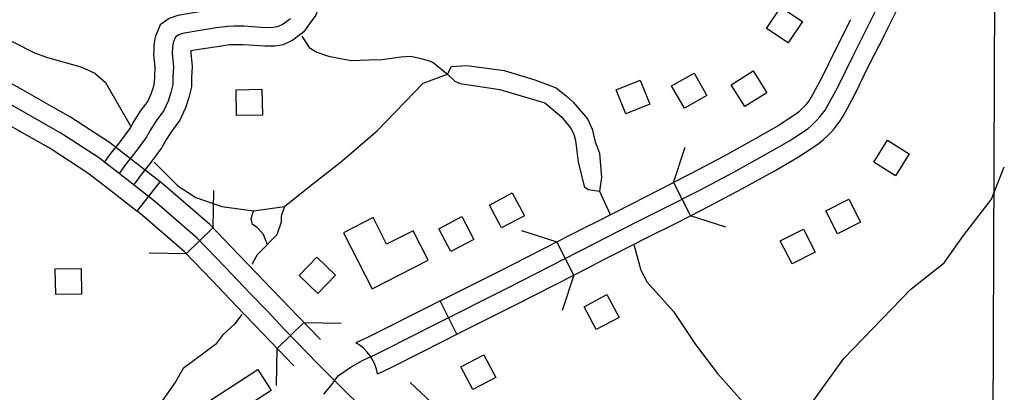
# Model space of a CAD drawing. Extents: x -19 to 366, y -4 to 359.
# Drawn here: x 138.656 to 139.407, y 193.174 to 193.459 of the extents above; entities that cross this region are included whole.
import ezdxf

# ---------------------------------------------------------------- set-up
doc = ezdxf.new("R2010")
doc.units = 0
for name, color, linetype in [('10', 7, 'Continuous'), ('21', 7, 'Continuous'), ('60', 7, 'Continuous'), ('Level 19', 7, 'Continuous'), ('R_ROW', 7, 'Continuous'), ('R_Temp Easement', 7, 'Continuous'), ('R_Vert Alg Annot', 7, 'Continuous'), ('Sheet Fence', 7, 'Continuous')]:
    doc.layers.add(name, color=color, linetype=linetype)

msp = doc.modelspace()

# ---------------------------------------------------------------- linework, layer by layer
at = {"layer": '10'}
msp.add_lwpolyline([(138.9251, 193.25306), (138.96798, 193.27488), (138.95647, 193.2975), (138.93618, 193.28718), (138.92588, 193.30744), (138.90329, 193.29594)], close=True, dxfattribs=at)
at = {"layer": '21'}
for points in [[(139.25387, 193.45726), (139.24293, 193.44086), (139.22648, 193.45183), (139.23742, 193.46823)], [(139.18085, 193.40062), (139.16369, 193.39091), (139.15396, 193.40811), (139.17111, 193.41782)], [(139.20997, 193.39228), (139.19945, 193.40895), (139.21617, 193.41951), (139.22669, 193.40284)], [(138.82151, 193.38536), (138.82117, 193.40507), (138.84094, 193.40542), (138.84128, 193.38571)], [(139.12985, 193.41244), (139.13722, 193.39415), (139.11888, 193.38676), (139.11151, 193.40505)], [(139.3356, 193.35614), (139.32515, 193.33943), (139.30838, 193.34991), (139.31884, 193.36663)], [(139.02403, 193.2996), (139.01479, 193.31701), (139.03225, 193.32629), (139.0415, 193.30888)], [(139.28077, 193.29497), (139.27183, 193.31254), (139.28945, 193.32151), (139.29839, 193.30394)], [(138.98534, 193.28156), (138.97609, 193.29897), (138.99355, 193.30825), (139.0028, 193.29084)], [(139.24596, 193.27221), (139.23702, 193.28978), (139.25464, 193.29874), (139.26358, 193.28117)], [(138.89721, 193.26362), (138.88351, 193.24944), (138.86929, 193.26318), (138.88299, 193.27736)], [(138.68334, 193.24868), (138.683, 193.26839), (138.70277, 193.26873), (138.70311, 193.24902)], [(139.08708, 193.23948), (139.10449, 193.24873), (139.11377, 193.23127), (139.09636, 193.22202)], [(139.0022, 193.17616), (138.99295, 193.19357), (139.01041, 193.20284), (139.01966, 193.18543)], [(138.77845, 193.13053), (138.76816, 193.14644), (138.83775, 193.19143), (138.84803, 193.17552)]]:
    msp.add_lwpolyline(points, close=True, dxfattribs=at)
at = {"layer": '60'}
msp.add_lwpolyline([(138.95425, 193.1817), (139.03889, 193.1021)], dxfattribs=at)
at = {"layer": 'Level 19'}
msp.add_lwpolyline([(139.39691, 192.55137), (139.39916, 193.01408), (139.39918, 193.01861), (139.40311, 194.0054), (139.40283, 194.02364), (139.40489, 195.00522), (139.40486, 195.01798), (139.40149, 196.00809), (139.40143, 196.02666), (139.39674, 197.00568), (139.39669, 197.01653), (139.39179, 198.03814)], dxfattribs=at)
at = {"layer": 'R_ROW'}
for p, q in [((138.74562, 193.31234), (138.76308, 193.33475)), ((139.15545, 193.33422), (139.16837, 193.30892)), ((138.78308, 193.27993), (138.8035, 193.29968)), ((139.07919, 193.26364), (139.06631, 193.28896)), ((138.9899, 193.21847), (138.97714, 193.24385)), ((138.85256, 193.20762), (138.87297, 193.22738))]:
    msp.add_line(p, q, dxfattribs=at)
for points in [[(139.31603, 193.4457), (139.31664, 193.4469), (139.3264, 193.46634), (139.33783, 193.48953), (139.3409, 193.49574), (139.3481, 193.51024), (139.34937, 193.51296), (139.35203, 193.51835), (139.3548, 193.52368), (139.35767, 193.52892), (139.36075, 193.53422)], [(138.91981, 193.51354), (138.91571, 193.51308), (138.90798, 193.51243), (138.90428, 193.51232), (138.90369, 193.5121), (138.90245, 193.50706), (138.90178, 193.50501), (138.90137, 193.49837), (138.89939, 193.48899), (138.89485, 193.48192), (138.88934, 193.47607), (138.88808, 193.4748), (138.88632, 193.4717), (138.88457, 193.46915), (138.88199, 193.4621), (138.87713, 193.45509), (138.87294, 193.44923), (138.86986, 193.4469)], [(139.24702, 193.36816), (139.25821, 193.3756), (139.26064, 193.37765), (139.26297, 193.37981), (139.26519, 193.38209), (139.2673, 193.38447), (139.26931, 193.38695), (139.27118, 193.38951), (139.27292, 193.39217), (139.28086, 193.40699), (139.29233, 193.4304), (139.30396, 193.4533), (139.31368, 193.47267), (139.32509, 193.49582), (139.32817, 193.50205)], [(138.85274, 193.46957), (138.84991, 193.46743), (138.84872, 193.46689), (138.84809, 193.46679), (138.84395, 193.46666), (138.82752, 193.46777), (138.81946, 193.46778), (138.81362, 193.4676), (138.80419, 193.4663), (138.79003, 193.464), (138.77662, 193.46184), (138.77014, 193.45946), (138.76318, 193.45453), (138.75934, 193.44511), (138.75827, 193.43924), (138.75821, 193.43511)], [(138.86265, 193.45925), (138.85723, 193.45516), (138.8529, 193.45318), (138.84946, 193.45262), (138.84369, 193.45244), (138.82703, 193.45356), (138.81966, 193.45357), (138.81481, 193.45343), (138.8063, 193.45225), (138.7923, 193.44998), (138.78023, 193.44803), (138.77681, 193.44678), (138.77477, 193.44533), (138.77305, 193.44112), (138.77246, 193.43786), (138.77238, 193.43255), (138.77339, 193.42264), (138.77291, 193.41477), (138.77288, 193.40899), (138.77142, 193.40294), (138.76932, 193.39641), (138.76584, 193.38914), (138.76009, 193.38134), (138.75522, 193.3738), (138.75242, 193.36856), (138.74374, 193.35692), (138.73662, 193.34793), (138.73178, 193.34113)], [(139.2907, 193.45856), (139.27962, 193.43674), (139.26822, 193.41347), (139.2607, 193.39944), (139.25949, 193.39759), (139.25804, 193.3956), (139.25647, 193.39366), (139.2548, 193.39178), (139.25305, 193.38999), (139.25121, 193.38828), (139.24967, 193.38697), (139.24161, 193.38162)], [(138.73178, 193.34113), (138.71616, 193.3533), (138.68718, 193.37205), (138.64926, 193.39352), (138.61865, 193.41044), (138.58775, 193.42675), (138.58222, 193.42957), (138.57653, 193.43211), (138.57075, 193.43437), (138.56487, 193.43635), (138.55887, 193.43804), (138.55281, 193.43944), (138.54669, 193.44055), (138.54054, 193.44135), (138.5248, 193.44309), (138.52165, 193.44335), (138.51118, 193.44401), (138.5007, 193.44436), (138.49019, 193.44442), (138.4797, 193.44417), (138.46923, 193.44362), (138.46554, 193.44337)], [(138.86985, 193.4469), (138.86455, 193.44289), (138.85708, 193.43947), (138.85083, 193.43845), (138.84343, 193.43823), (138.82654, 193.43936), (138.81987, 193.43937), (138.816, 193.43925), (138.80841, 193.4382), (138.79457, 193.43596), (138.78662, 193.43467), (138.78662, 193.4347)], [(139.25734, 193.35796), (139.26676, 193.36422), (139.27007, 193.36702), (139.27288, 193.36964), (139.27559, 193.3724), (139.27814, 193.37528), (139.28058, 193.37829), (139.28286, 193.38143), (139.28514, 193.3849), (139.2935, 193.40051), (139.30504, 193.42406), (139.31603, 193.4457)], [(138.67932, 193.39282), (138.65619, 193.40592), (138.6254, 193.42294), (138.59428, 193.43937), (138.591, 193.44104)], [(138.75821, 193.43511), (138.75817, 193.43193), (138.75914, 193.42235), (138.75871, 193.41525), (138.75868, 193.41072), (138.75774, 193.40678), (138.75609, 193.40167), (138.75361, 193.39649), (138.74839, 193.38942), (138.74297, 193.38102), (138.74039, 193.3762), (138.73248, 193.36558), (138.72526, 193.35646), (138.72372, 193.3543)], [(138.78662, 193.43469), (138.7866, 193.43316), (138.78764, 193.42293), (138.78712, 193.4143), (138.78707, 193.40726), (138.78511, 193.3991), (138.78255, 193.39115), (138.77807, 193.38179), (138.77178, 193.37326), (138.76747, 193.36659), (138.76444, 193.36092), (138.75501, 193.34827), (138.74799, 193.3394), (138.74687, 193.33783)], [(138.57813, 193.41571), (138.58122, 193.41414), (138.6119, 193.39794), (138.64232, 193.38113), (138.66532, 193.3681)], [(138.76308, 193.33475), (138.74051, 193.35233), (138.7244, 193.36489), (138.69454, 193.3842), (138.67932, 193.39282)], [(139.24161, 193.38162), (139.23919, 193.38001), (139.23656, 193.37828), (139.2178, 193.3675), (139.19414, 193.35433), (139.16899, 193.34114), (139.15545, 193.33422)], [(138.66532, 193.3681), (138.67982, 193.35989), (138.70792, 193.34171), (138.72305, 193.32992), (138.74562, 193.31234)], [(138.89643, 193.18303), (138.89945, 193.18684), (138.90427, 193.19026), (138.90845, 193.19305), (138.91767, 193.19828), (138.92213, 193.20053), (138.92769, 193.20301), (138.93523, 193.20681), (138.97349, 193.22611), (139.02879, 193.25393), (139.08268, 193.28135), (139.09618, 193.28828), (139.10192, 193.2912), (139.13038, 193.30569), (139.14991, 193.31544), (139.17552, 193.32852), (139.20089, 193.34184), (139.22479, 193.35514), (139.244, 193.36618), (139.24702, 193.36816)], [(138.72372, 193.3543), (138.72021, 193.34936)], [(139.16837, 193.30892), (139.18205, 193.31591), (139.20765, 193.32934), (139.23179, 193.34277), (139.25144, 193.35407), (139.25485, 193.3563), (139.25734, 193.35796)], [(138.75875, 193.32012), (138.73178, 193.34113)], [(138.74687, 193.33783), (138.74336, 193.33289)], [(138.83716, 193.26467), (138.82336, 193.27915), (138.80109, 193.30218), (138.76778, 193.33109), (138.76308, 193.33475)], [(139.06631, 193.28896), (139.07621, 193.294), (139.08972, 193.30092), (139.09547, 193.30386), (139.12398, 193.31837), (139.14351, 193.32812), (139.15545, 193.33422)], [(138.89643, 193.18303), (138.88398, 193.19559), (138.85802, 193.2224), (138.84533, 193.23572), (138.83172, 193.24979), (138.81311, 193.26932), (138.79131, 193.29185), (138.75875, 193.32012)], [(138.81659, 193.24507), (138.80286, 193.25948), (138.78153, 193.28153), (138.74972, 193.30914), (138.74562, 193.31234)], [(139.07919, 193.26364), (139.08914, 193.2687), (139.10265, 193.27563), (139.10837, 193.27854), (139.13677, 193.29301), (139.15631, 193.30276), (139.16837, 193.30892)], [(138.97714, 193.24385), (139.02237, 193.26661), (139.06631, 193.28896)], [(138.88559, 193.21435), (138.86827, 193.23224), (138.85558, 193.24556), (138.84196, 193.25963), (138.83716, 193.26467)], [(138.9899, 193.21847), (139.0352, 193.24126), (139.07919, 193.26364)], [(138.86532, 193.19444), (138.84778, 193.21256), (138.83509, 193.22588), (138.82147, 193.23995), (138.81659, 193.24507)], [(138.97714, 193.24385), (138.9671, 193.2388), (138.92883, 193.21949), (138.9216, 193.21584), (138.91274, 193.21189)], [(138.92919, 193.18812), (138.93378, 193.19017), (138.94162, 193.19412), (138.97988, 193.21343), (138.9899, 193.21847)], [(138.89643, 193.18303), (138.89326, 193.17904), (138.888, 193.17272)], [(138.89643, 193.18303), (138.90191, 193.17751), (138.91779, 193.1619), (138.92694, 193.15292), (138.93713, 193.14329), (138.96765, 193.11448), (138.99204, 193.09097)]]:
    msp.add_lwpolyline(points, dxfattribs=at)
msp.add_arc((138.89644, 193.18304), 0.03314, 8.82798, 60.53897, dxfattribs=at)
at = {"layer": 'R_Temp Easement'}
for points in [[(138.36594, 193.46111), (138.37894, 193.47504), (138.38864, 193.48204), (138.39689, 193.48597), (138.40704, 193.4888), (138.52152, 193.48923), (138.53103, 193.4856), (138.54658, 193.48283), (138.57354, 193.47532), (138.58802, 193.46836), (138.62071, 193.45677), (138.66722, 193.43328), (138.67711, 193.42965), (138.70255, 193.42249), (138.71322, 193.41774), (138.72128, 193.41067), (138.74085, 193.37706)], [(138.8714, 193.44603), (138.87711, 193.43743), (138.88286, 193.43376), (138.89181, 193.43074), (138.8994, 193.4292), (138.90926, 193.42752), (138.92267, 193.42782), (138.93286, 193.42823), (138.94699, 193.43025), (138.95473, 193.43061), (138.96137, 193.42924), (138.96821, 193.42749), (138.97184, 193.42587), (138.98263, 193.41685)], [(138.98263, 193.41685), (138.98582, 193.42276), (138.99756, 193.42352), (139.02613, 193.41972), (139.04947, 193.41276), (139.06579, 193.40658), (139.07373, 193.40018)], [(138.75853, 193.34987), (138.77662, 193.33176), (138.79038, 193.32289), (138.81015, 193.31602), (138.83447, 193.31272), (138.85827, 193.31584), (138.87751, 193.33158), (138.90063, 193.34943), (138.92892, 193.37382), (138.96418, 193.41009), (138.98263, 193.41685)], [(138.98263, 193.41685), (138.98839, 193.41157), (138.99247, 193.40988), (139.02261, 193.40518), (139.05702, 193.39498), (139.06966, 193.38459), (139.07668, 193.37605), (139.07933, 193.37108), (139.08044, 193.36626), (139.08248, 193.35007), (139.08722, 193.33121), (139.09023, 193.32898), (139.09885, 193.32758)], [(139.07373, 193.40018), (139.07869, 193.39561), (139.08959, 193.38277), (139.09317, 193.3749), (139.09551, 193.36529), (139.09884, 193.3566), (139.10035, 193.33801), (139.09885, 193.32758), (139.107, 193.30973)], [(139.18911, 193.18852), (139.22033, 193.15338), (139.22646, 193.14855), (139.2329, 193.14752), (139.24231, 193.14958), (139.25126, 193.15618), (139.26129, 193.16622), (139.28564, 193.20003), (139.33685, 193.25289), (139.3622, 193.27305), (139.37695, 193.29379), (139.39838, 193.32148), (139.40815, 193.34631)], [(138.85827, 193.31584), (138.85566, 193.30862), (138.85568, 193.30407), (138.85232, 193.2942), (138.83726, 193.27896), (138.83388, 193.27326), (138.83352, 193.27161)], [(138.84516, 193.28658), (138.84211, 193.29454), (138.83717, 193.29983), (138.83375, 193.30209), (138.8326, 193.30664), (138.83447, 193.31272)], [(139.12509, 193.28706), (139.13038, 193.26736), (139.13541, 193.2582), (139.15534, 193.23575), (139.1722, 193.21057), (139.18911, 193.18852)], [(138.82545, 193.23363), (138.82008, 193.22616), (138.81067, 193.21778), (138.8054, 193.21055), (138.7808, 193.1923), (138.77479, 193.18203), (138.75451, 193.15322), (138.73705, 193.12234), (138.73212, 193.10481)]]:
    msp.add_lwpolyline(points, dxfattribs=at)
at = {"layer": 'R_Vert Alg Annot'}
for points in [[(139.15545, 193.33422), (139.16421, 193.36125)], [(138.80397, 193.32809), (138.8035, 193.29968)], [(139.1954, 193.30017), (139.16837, 193.30892)], [(139.03929, 193.29776), (139.06631, 193.28896)], [(138.78308, 193.27993), (138.75467, 193.2804)], [(139.07919, 193.26364), (139.0704, 193.23663)], [(138.87297, 193.22738), (138.90138, 193.22692)], [(138.8521, 193.17922), (138.85256, 193.20762)]]:
    msp.add_lwpolyline(points, dxfattribs=at)
at = {"layer": 'Sheet Fence'}
for points in [[(146.77834, 1.69699), (146.57878, 10.31313), (146.37852, 18.92942), (146.17757, 27.54584), (145.97591, 36.16241), (145.77356, 44.77911), (145.57052, 53.39596), (145.36679, 62.01295), (145.16236, 70.63008), (144.95724, 79.24735), (144.75142, 87.86477), (144.54492, 96.48232), (144.33773, 105.10002), (144.12986, 113.71787), (143.92129, 122.33585), (143.71204, 130.95398), (143.5021, 139.57225), (143.29148, 148.19067), (143.08018, 156.80923), (142.8682, 165.42794), (142.65553, 174.04679), (142.44218, 182.66579), (142.22816, 191.28493), (142.01345, 199.90421), (141.79807, 208.52365), (141.58202, 217.14322), (141.36528, 225.76295), (141.14788, 234.38282), (140.9298, 243.00284), (140.71105, 251.623), (140.49162, 260.24332), (140.27153, 268.86377), (140.05077, 277.48438), (139.82934, 286.10514), (139.60724, 294.72604), (139.38447, 303.34709), (139.16105, 311.96829), (138.93695, 320.58964), (138.7122, 329.21114), (138.48678, 337.83278), (138.2607, 346.45458)], [(139.44064, 1.53154), (139.25106, 10.14733), (139.06082, 18.76327), (138.86992, 27.37935), (138.67836, 35.99557), (138.48613, 44.61194), (138.29325, 53.22845), (138.09971, 61.84511), (137.9055, 70.46191), (137.71065, 79.07885), (137.51513, 87.69595), (137.31896, 96.31318), (137.12214, 104.93057), (136.92466, 113.54809), (136.72653, 122.16577), (136.52775, 130.78359), (136.32832, 139.40156), (136.12824, 148.01968), (135.9275, 156.63794), (135.72612, 165.25636), (135.5241, 173.87492), (135.32143, 182.49362), (135.11811, 191.11248), (134.91415, 199.73149), (134.70954, 208.35064), (134.50429, 216.96995), (134.2984, 225.5894), (134.09187, 234.209), (133.8847, 242.82876), (133.6769, 251.44866), (133.46845, 260.06872), (133.25937, 268.68892), (133.04965, 277.30928), (132.8393, 285.92978), (132.62831, 294.55044), (132.41669, 303.17125), (132.20444, 311.79221), (131.99156, 320.41333), (131.77805, 329.0346), (131.56391, 337.65601), (131.34914, 346.27759)], [(0, 189.51617), (7.11214, 189.52059), (14.22427, 189.53386), (21.33637, 189.55597), (28.44845, 189.58693), (35.56048, 189.62672), (42.67245, 189.67537), (49.78436, 189.73285), (56.89619, 189.79918), (64.00793, 189.87436), (71.11958, 189.95838), (78.23111, 190.05124), (85.34253, 190.15294), (92.45381, 190.26349), (99.56495, 190.38288), (106.67593, 190.51112), (113.78675, 190.6482), (120.89739, 190.79412), (128.00785, 190.94888), (135.11811, 191.11248), (142.22816, 191.28493), (149.33799, 191.46621), (156.44759, 191.65634), (163.55694, 191.85531), (170.66605, 192.06312), (177.77489, 192.27977), (184.88345, 192.50526), (191.99173, 192.73959), (199.09971, 192.98276), (206.20739, 193.23477), (213.31474, 193.49561), (220.42177, 193.7653), (227.52845, 194.04382), (234.63479, 194.33118), (241.74076, 194.62738), (248.84635, 194.93241), (255.95157, 195.24628), (263.05638, 195.56898), (270.16079, 195.90052), (277.26478, 196.24089), (284.36834, 196.5901), (291.47147, 196.94814), (298.57414, 197.31501), (305.67635, 197.69072), (312.77809, 198.07525), (319.87934, 198.46862), (326.9801, 198.87082), (334.08035, 199.28185), (341.18009, 199.7017)]]:
    msp.add_spline(points, degree=3, dxfattribs=at)

doc.saveas('drawing.dxf')
